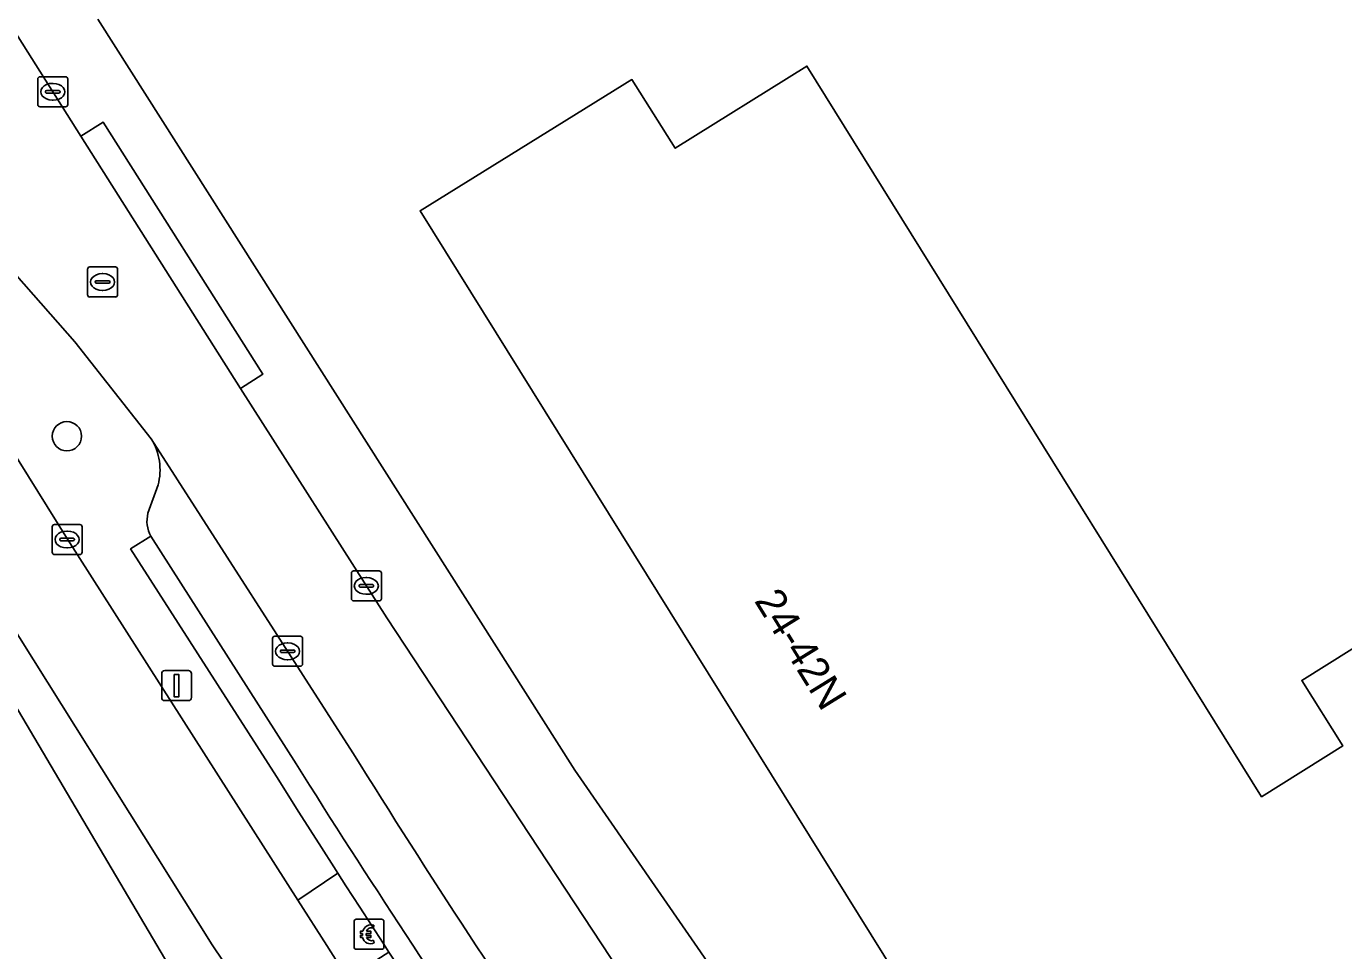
# Model space of a CAD drawing. Extents: x 160377 to 161131, y 383938 to 384853.
# Drawn here: x 160808.52 to 160852.46, y 384044.37 to 384075.18 of the extents above; entities that cross this region are included whole.
import ezdxf

# ---------------------------------------------------------------- set-up
doc = ezdxf.new("R2010")
doc.units = 0
for name, color, linetype in [('IMGEO_Betaalautomaat', 7, 'Continuous'), ('IMGEO_Boom', 7, 'Continuous'), ('IMGEO_Erf', 7, 'Continuous'), ('IMGEO_Groenvoorziening', 7, 'Continuous'), ('IMGEO_Haag', 7, 'Continuous'), ('IMGEO_Kolk', 7, 'Continuous'), ('IMGEO_Lichtmast', 7, 'Continuous'), ('IMGEO_Pand', 7, 'Continuous'), ('IMGEO_Pand_nummerreeks', 7, 'Continuous'), ('IMGEO_Parkeervlak_open', 7, 'Continuous'), ('IMGEO_Rijbaan_lokaal_gesloten', 7, 'Continuous'), ('IMGEO_Rijbaan_lokaal_open', 7, 'Continuous'), ('IMGEO_Rioolput', 7, 'Continuous'), ('IMGEO_Voetpad_open', 7, 'Continuous')]:
    doc.layers.add(name, color=color, linetype=linetype)

msp = doc.modelspace()

# ---------------------------------------------------------------- linework, layer by layer
at = {"layer": 'IMGEO_Betaalautomaat'}
for p, q in [((160819.452, 384044.488), (160819.452, 384045.329)), ((160819.452, 384045.329), (160819.452, 384044.488)), ((160819.527, 384045.412), (160820.368, 384045.412)), ((160820.368, 384045.412), (160819.527, 384045.412)), ((160820.114, 384045.217), (160820.097, 384045.117)), ((160820.451, 384045.338), (160820.451, 384044.497)), ((160820.451, 384044.497), (160820.451, 384045.338)), ((160819.735, 384044.876), (160819.735, 384044.944)), ((160819.856, 384044.944), (160819.856, 384044.876)), ((160820.377, 384044.413), (160819.536, 384044.413)), ((160819.536, 384044.413), (160820.377, 384044.413)), ((160820.101, 384044.711), (160820.123, 384044.624))]:
    msp.add_line(p, q, dxfattribs=at)
for points in [[(160819.735, 384044.944), (160819.666, 384044.944), (160819.666, 384045.013), (160819.745, 384045.013)], [(160819.74, 384044.807), (160819.666, 384044.807), (160819.666, 384044.876), (160819.735, 384044.876)], [(160819.867, 384045.013), (160820.014, 384045.013), (160820.014, 384044.944), (160819.856, 384044.944)], [(160819.856, 384044.876), (160820.014, 384044.876), (160820.014, 384044.807), (160819.87, 384044.807)]]:
    msp.add_lwpolyline(points, dxfattribs=at)
for centre, radius, start, end in [((160819.53, 384045.335), 0.0779, 92.4484, 184.2845), ((160819.53, 384045.335), 0.0779, 92.4484, 184.2845), ((160820.028, 384044.937), 0.293, 73.014, 165.0139), ((160820.374, 384045.335), 0.0779, 2.4484, 94.2845), ((160820.374, 384045.335), 0.0779, 2.4484, 94.2845), ((160820.001, 384044.862), 0.267, 191.8096, 297.0389), ((160820.034, 384044.95), 0.179, 69.3236, 159.5683), ((160820.034, 384044.877), 0.179, 202.7625, 291.8693), ((160819.53, 384044.491), 0.0779, 182.4484, 274.2845), ((160819.53, 384044.491), 0.0779, 182.4484, 274.2845), ((160820.374, 384044.491), 0.0779, 272.4484, 4.2845), ((160820.374, 384044.491), 0.0779, 272.4484, 4.2845)]:
    msp.add_arc(centre, radius, start, end, dxfattribs=at)
at = {"layer": 'IMGEO_Boom'}
msp.add_circle((160809.876, 384061.518), 0.489, dxfattribs=at)
at = {"layer": 'IMGEO_Erf'}
msp.add_lwpolyline([(160810.903, 384075.416), (160826.814, 384050.384), (160839.008, 384032.761), (160850.763, 384017.327), (160864.866, 384000), (160884.176, 383976.276)], dxfattribs=at)
msp.add_lwpolyline([(160865.023, 384046.232), (160858.528, 384042.194), (160860.904, 384038.386), (160856.823, 384035.82), (160852.59, 384033.159), (160846.415, 384029.308), (160842.556, 384035.497), (160821.656, 384069.036), (160825.909, 384071.667), (160828.723, 384073.409), (160830.164, 384071.117), (160834.558, 384073.858), (160849.721, 384049.496), (160852.429, 384051.192), (160851.059, 384053.378), (160857.909, 384057.668)], close=True, dxfattribs=at)
at = {"layer": 'IMGEO_Groenvoorziening'}
for points in [[(160812.691, 384061.43), (160810.137, 384064.666), (160805.922, 384069.453), (160804.909, 384070.605), (160802.895, 384069.303), (160804.996, 384065.946), (160809.892, 384058.082), (160817.58, 384046.047), (160818.91, 384046.954), (160818.774, 384047.165), (160818.366, 384047.804), (160817.615, 384048.987), (160816.869, 384050.174)], [(160812.581, 384058.952), (160812.918, 384059.892)], [(160816.869, 384050.174), (160812.001, 384057.76), (160812.681, 384058.185)]]:
    msp.add_lwpolyline(points, dxfattribs=at)
for centre, radius, start, end in [((160810.993, 384060.394), 1.989, 345.3915, 31.4003), ((160813.574, 384058.692), 1.027, 165.3075, 209.549)]:
    msp.add_arc(centre, radius, start, end, dxfattribs=at)
at = {"layer": 'IMGEO_Haag'}
for points in [[(160812.691, 384061.43), (160810.137, 384064.666), (160805.922, 384069.453), (160804.909, 384070.605), (160802.895, 384069.303), (160804.996, 384065.946), (160809.892, 384058.082), (160817.58, 384046.047), (160818.91, 384046.954), (160818.774, 384047.165), (160818.366, 384047.804), (160817.615, 384048.987), (160816.869, 384050.174), (160812.001, 384057.76), (160812.681, 384058.185)], [(160812.581, 384058.952), (160812.918, 384059.892)]]:
    msp.add_lwpolyline(points, dxfattribs=at)
for centre, radius, start, end in [((160810.993, 384060.394), 1.989, 345.3915, 31.4003), ((160813.574, 384058.692), 1.027, 165.3075, 209.549)]:
    msp.add_arc(centre, radius, start, end, dxfattribs=at)
at = {"layer": 'IMGEO_Kolk'}
for p, q in [((160808.905, 384072.575), (160808.905, 384073.427)), ((160808.98, 384073.501), (160809.832, 384073.501)), ((160809.906, 384073.427), (160809.906, 384072.575)), ((160809.164, 384072.995), (160809.164, 384073.007)), ((160809.602, 384072.958), (160809.204, 384072.958)), ((160809.207, 384073.044), (160809.605, 384073.044)), ((160809.393, 384073.281), (160809.418, 384073.281)), ((160809.648, 384073.007), (160809.648, 384072.995)), ((160809.832, 384072.501), (160808.98, 384072.501)), ((160809.416, 384072.721), (160809.391, 384072.721)), ((160809.384, 384057.647), (160809.384, 384058.499)), ((160809.459, 384058.573), (160810.311, 384058.573)), ((160810.385, 384058.499), (160810.385, 384057.647)), ((160809.643, 384058.067), (160809.643, 384058.079)), ((160810.081, 384058.03), (160809.683, 384058.03)), ((160809.686, 384058.116), (160810.084, 384058.116)), ((160809.872, 384058.353), (160809.897, 384058.353)), ((160810.127, 384058.079), (160810.127, 384058.067)), ((160810.311, 384057.573), (160809.459, 384057.573)), ((160809.895, 384057.793), (160809.87, 384057.793)), ((160819.363, 384056.101), (160819.363, 384056.953)), ((160819.438, 384057.027), (160820.29, 384057.027)), ((160819.851, 384056.807), (160819.876, 384056.807)), ((160820.364, 384056.953), (160820.364, 384056.101)), ((160819.622, 384056.521), (160819.622, 384056.533)), ((160820.06, 384056.484), (160819.662, 384056.484)), ((160819.665, 384056.57), (160820.063, 384056.57)), ((160819.874, 384056.247), (160819.849, 384056.247)), ((160820.106, 384056.533), (160820.106, 384056.521)), ((160820.29, 384056.027), (160819.438, 384056.027)), ((160816.737, 384053.921), (160816.737, 384054.773)), ((160816.812, 384054.847), (160817.664, 384054.847)), ((160817.225, 384054.627), (160817.25, 384054.627)), ((160817.738, 384054.773), (160817.738, 384053.921)), ((160816.996, 384054.341), (160816.996, 384054.353)), ((160817.434, 384054.304), (160817.036, 384054.304)), ((160817.039, 384054.39), (160817.437, 384054.39)), ((160817.248, 384054.067), (160817.223, 384054.067)), ((160817.48, 384054.353), (160817.48, 384054.341)), ((160817.664, 384053.847), (160816.812, 384053.847))]:
    msp.add_line(p, q, dxfattribs=at)
for points in [[(160808.905, 384072.575), (160808.905, 384073.427)], [(160808.98, 384073.501), (160809.832, 384073.501)], [(160809.906, 384073.427), (160809.906, 384072.575)], [(160809.832, 384072.501), (160808.98, 384072.501)], [(160809.384, 384057.647), (160809.384, 384058.499)], [(160809.459, 384058.573), (160810.311, 384058.573)], [(160810.385, 384058.499), (160810.385, 384057.647)], [(160810.311, 384057.573), (160809.459, 384057.573)], [(160819.363, 384056.101), (160819.363, 384056.953)], [(160819.438, 384057.027), (160820.29, 384057.027)], [(160820.364, 384056.953), (160820.364, 384056.101)], [(160820.29, 384056.027), (160819.438, 384056.027)], [(160816.737, 384053.921), (160816.737, 384054.773)], [(160816.812, 384054.847), (160817.664, 384054.847)], [(160817.738, 384054.773), (160817.738, 384053.921)], [(160817.664, 384053.847), (160816.812, 384053.847)]]:
    msp.add_lwpolyline(points, dxfattribs=at)
for centre, radius, start, end in [((160808.982, 384073.425), 0.0765, 91.552, 178.448), ((160808.982, 384073.425), 0.0765, 91.552, 178.448), ((160809.83, 384073.425), 0.0765, 1.552, 88.448), ((160809.83, 384073.425), 0.0765, 1.552, 88.448), ((160809.204, 384073.004), 0.0403, 85.8775, 175.7526), ((160809.201, 384072.994), 0.0366, 178.938, 274.7102), ((160809.605, 384073.001), 0.043, 264.8664, 352.4533), ((160809.609, 384073.006), 0.0386, 1.7309, 96.639), ((160808.982, 384072.577), 0.0765, 181.552, 268.448), ((160808.982, 384072.577), 0.0765, 181.552, 268.448), ((160809.83, 384072.577), 0.0765, 271.552, 358.448), ((160809.83, 384072.577), 0.0765, 271.552, 358.448), ((160809.461, 384058.497), 0.0765, 91.552, 178.448), ((160809.461, 384058.497), 0.0765, 91.552, 178.448), ((160810.309, 384058.497), 0.0765, 1.552, 88.448), ((160810.309, 384058.497), 0.0765, 1.552, 88.448), ((160809.683, 384058.076), 0.0403, 85.8775, 175.7526), ((160809.68, 384058.066), 0.0366, 178.938, 274.7102), ((160810.084, 384058.073), 0.043, 264.8664, 352.4533), ((160810.088, 384058.078), 0.0386, 1.7309, 96.639), ((160809.461, 384057.649), 0.0765, 181.552, 268.448), ((160809.461, 384057.649), 0.0765, 181.552, 268.448), ((160810.309, 384057.649), 0.0765, 271.552, 358.448), ((160810.309, 384057.649), 0.0765, 271.552, 358.448), ((160819.44, 384056.951), 0.0765, 91.552, 178.448), ((160819.44, 384056.951), 0.0765, 91.552, 178.448), ((160820.288, 384056.951), 0.0765, 1.552, 88.448), ((160820.288, 384056.951), 0.0765, 1.552, 88.448), ((160819.662, 384056.53), 0.0403, 85.8775, 175.7526), ((160819.659, 384056.52), 0.0366, 178.938, 274.7102), ((160820.063, 384056.527), 0.043, 264.8664, 352.4533), ((160820.067, 384056.532), 0.0386, 1.7309, 96.639), ((160819.44, 384056.103), 0.0765, 181.552, 268.448), ((160819.44, 384056.103), 0.0765, 181.552, 268.448), ((160820.288, 384056.103), 0.0765, 271.552, 358.448), ((160820.288, 384056.103), 0.0765, 271.552, 358.448), ((160816.814, 384054.771), 0.0765, 91.552, 178.448), ((160816.814, 384054.771), 0.0765, 91.552, 178.448), ((160817.662, 384054.771), 0.0765, 1.552, 88.448), ((160817.662, 384054.771), 0.0765, 1.552, 88.448), ((160817.036, 384054.35), 0.0403, 85.8775, 175.7526), ((160817.033, 384054.34), 0.0366, 178.938, 274.7102), ((160817.437, 384054.347), 0.043, 264.8664, 352.4533), ((160817.441, 384054.352), 0.0386, 1.7309, 96.639), ((160816.814, 384053.923), 0.0765, 181.552, 268.448), ((160816.814, 384053.923), 0.0765, 181.552, 268.448), ((160817.662, 384053.923), 0.0765, 271.552, 358.448), ((160817.662, 384053.923), 0.0765, 271.552, 358.448)]:
    msp.add_arc(centre, radius, start, end, dxfattribs=at)
for centre, major_axis, ratio, start_param, end_param in [((160809.392, 384073.001), (-0.387, 0.002), 0.722429, 4.712389, 7.853982), ((160809.417, 384073.001), (-0.39, 0.002), 0.717154, 1.570796, 4.712389), ((160809.871, 384058.073), (-0.387, 0.002), 0.722429, 4.712389, 7.853982), ((160809.896, 384058.073), (-0.39, 0.002), 0.717154, 1.570796, 4.712389), ((160819.85, 384056.527), (-0.387, 0.002), 0.722429, 4.712389, 7.853982), ((160819.875, 384056.527), (-0.39, 0.002), 0.717154, 1.570796, 4.712389), ((160817.224, 384054.347), (-0.387, 0.002), 0.722429, 4.712389, 7.853982), ((160817.249, 384054.347), (-0.39, 0.002), 0.717154, 1.570796, 4.712389)]:
    msp.add_ellipse(centre, major_axis=major_axis, ratio=ratio, start_param=start_param, end_param=end_param, dxfattribs=at)
at = {"layer": 'IMGEO_Lichtmast'}
for p, q in [((160813.039, 384052.803), (160813.039, 384053.603)), ((160813.039, 384053.603), (160813.039, 384052.803)), ((160813.139, 384053.703), (160813.929, 384053.703)), ((160813.929, 384053.703), (160813.139, 384053.703)), ((160814.029, 384053.603), (160814.029, 384052.803)), ((160814.029, 384052.803), (160814.029, 384053.603)), ((160813.929, 384052.703), (160813.139, 384052.703)), ((160813.139, 384052.703), (160813.929, 384052.703))]:
    msp.add_line(p, q, dxfattribs=at)
msp.add_lwpolyline([(160813.459, 384053.578), (160813.609, 384053.578), (160813.609, 384052.828), (160813.459, 384052.828), (160813.459, 384053.578)], dxfattribs=at)
for centre, start, end in [((160813.139, 384053.603), 90, 180), ((160813.139, 384053.603), 90, 180), ((160813.929, 384053.603), 0, 90), ((160813.929, 384053.603), 360, 90), ((160813.139, 384052.803), 180, 270), ((160813.139, 384052.803), 180, 270), ((160813.929, 384052.803), 270, 0), ((160813.929, 384052.803), 270, 0)]:
    msp.add_arc(centre, 0.1, start, end, dxfattribs=at)
at = {"layer": 'IMGEO_Pand'}
msp.add_lwpolyline([(160852.59, 384033.159), (160856.823, 384035.82), (160860.904, 384038.386), (160858.528, 384042.194), (160865.023, 384046.232), (160857.909, 384057.668), (160851.059, 384053.378), (160852.429, 384051.192), (160849.721, 384049.496), (160834.558, 384073.858), (160830.164, 384071.117), (160828.723, 384073.409), (160825.909, 384071.667), (160821.656, 384069.036), (160842.556, 384035.497), (160846.415, 384029.308)], close=True, dxfattribs=at)
at = {"layer": 'IMGEO_Parkeervlak_open'}
for points in [[(160819.416, 384050.957), (160812.691, 384061.43)], [(160812.918, 384059.892), (160812.581, 384058.952)], [(160812.681, 384058.185), (160817.519, 384050.595)]]:
    msp.add_lwpolyline(points, dxfattribs=at)
for centre, radius, start, end in [((160810.993, 384060.394), 1.989, 345.3915, 31.4003), ((160813.574, 384058.692), 1.027, 165.3075, 209.549), ((161100.524, 384226.279), 331.299, 211.95105, 216.92054), ((161126.395, 384245.165), 365.05, 212.20811, 216.45318)]:
    msp.add_arc(centre, radius, start, end, dxfattribs=at)
at = {"layer": 'IMGEO_Rijbaan_lokaal_gesloten'}
for points in [[(160770.19, 384116.828), (160821.298, 384030.284), (160878.693, 383959.094), (160880.365, 383956.615), (160881.978, 383957.461), (160882.487, 383957.728), (160854.954, 383990.458), (160837.19, 384012.568), (160828.849, 384023.623), (160817.937, 384039.793), (160814.718, 384044.564), (160806.475, 384057.701), (160799.553, 384068.733), (160788.358, 384088.753), (160780.528, 384102.757), (160774.602, 384112.332), (160771.363, 384117.566), (160770.19, 384116.828)], [(160819.619, 384042.861), (160819.24, 384043.449), (160818.547, 384044.534), (160817.58, 384046.047), (160809.892, 384058.082), (160804.996, 384065.946), (160802.895, 384069.303), (160801.326, 384071.991), (160800.066, 384074.213), (160790.43, 384091.244)], [(160788.358, 384088.753), (160799.553, 384068.733), (160806.475, 384057.701), (160814.718, 384044.564), (160817.937, 384039.793), (160828.849, 384023.623), (160837.19, 384012.568), (160854.954, 383990.458), (160882.487, 383957.728), (160885.508, 383959.312), (160880.982, 383964.845), (160858.526, 383991.75), (160856.938, 383993.684), (160855.619, 383995.29), (160854.043, 383997.209), (160851.755, 384000), (160845.793, 384007.362), (160837.331, 384018.162)]]:
    msp.add_lwpolyline(points, dxfattribs=at)
at = {"layer": 'IMGEO_Rijbaan_lokaal_open'}
for points in [[(160820.547, 384055.466), (160815.664, 384063.109), (160810.34, 384071.52), (160801.966, 384084.783), (160799.763, 384083.298)], [(160803.297, 384072.439), (160804.909, 384070.605), (160805.922, 384069.453), (160810.137, 384064.666), (160812.691, 384061.43), (160819.416, 384050.957)], [(160860.596, 383998.928), (160859.756, 384000), (160857.007, 384003.51), (160858.144, 384004.459), (160847.298, 384017.744), (160846.289, 384019.065), (160840.039, 384027.278), (160829.481, 384041.892), (160820.547, 384055.466)]]:
    msp.add_lwpolyline(points, dxfattribs=at)
msp.add_arc((161100.524, 384226.279), 331.299, 211.95105, 216.92054, dxfattribs=at)
at = {"layer": 'IMGEO_Rioolput'}
for p, q in [((160810.641, 384067.159), (160811.493, 384067.159)), ((160810.566, 384066.233), (160810.566, 384067.085)), ((160811.054, 384066.939), (160811.079, 384066.939)), ((160811.567, 384067.085), (160811.567, 384066.233)), ((160810.825, 384066.653), (160810.825, 384066.665)), ((160811.263, 384066.616), (160810.865, 384066.616)), ((160810.868, 384066.702), (160811.266, 384066.702)), ((160811.077, 384066.379), (160811.052, 384066.379)), ((160811.309, 384066.665), (160811.309, 384066.653)), ((160811.493, 384066.159), (160810.641, 384066.159))]:
    msp.add_line(p, q, dxfattribs=at)
for points in [[(160810.641, 384067.159), (160811.493, 384067.159)], [(160810.566, 384066.233), (160810.566, 384067.085)], [(160811.567, 384067.085), (160811.567, 384066.233)], [(160811.493, 384066.159), (160810.641, 384066.159)]]:
    msp.add_lwpolyline(points, dxfattribs=at)
for centre, radius, start, end in [((160810.643, 384067.083), 0.0765, 91.552, 178.448), ((160810.643, 384067.083), 0.0765, 91.552, 178.448), ((160811.491, 384067.083), 0.0765, 1.552, 88.448), ((160811.491, 384067.083), 0.0765, 1.552, 88.448), ((160810.865, 384066.662), 0.0403, 85.8775, 175.7526), ((160810.862, 384066.652), 0.0366, 178.938, 274.7102), ((160811.266, 384066.659), 0.043, 264.8664, 352.4533), ((160811.27, 384066.664), 0.0386, 1.7309, 96.639), ((160810.643, 384066.235), 0.0765, 181.552, 268.448), ((160810.643, 384066.235), 0.0765, 181.552, 268.448), ((160811.491, 384066.235), 0.0765, 271.552, 358.448), ((160811.491, 384066.235), 0.0765, 271.552, 358.448)]:
    msp.add_arc(centre, radius, start, end, dxfattribs=at)
for centre, major_axis, ratio, start_param, end_param in [((160811.053, 384066.659), (-0.387, 0.002), 0.722429, 4.712389, 7.853982), ((160811.078, 384066.659), (-0.39, 0.002), 0.717154, 1.570796, 4.712389)]:
    msp.add_ellipse(centre, major_axis=major_axis, ratio=ratio, start_param=start_param, end_param=end_param, dxfattribs=at)
at = {"layer": 'IMGEO_Voetpad_open'}
for points in [[(160801.966, 384084.783), (160810.34, 384071.52), (160811.084, 384071.991), (160816.406, 384063.584), (160815.664, 384063.109), (160820.547, 384055.466), (160829.481, 384041.892), (160840.039, 384027.278), (160840.756, 384027.824), (160847.006, 384019.612), (160846.289, 384019.065), (160847.298, 384017.744), (160858.144, 384004.459), (160861.785, 384000), (160882.172, 383975.03), (160884.176, 383976.276), (160864.866, 384000), (160850.763, 384017.327), (160839.008, 384032.761), (160826.814, 384050.384), (160810.903, 384075.416)], [(160817.519, 384050.595), (160812.681, 384058.185), (160812.001, 384057.76), (160816.869, 384050.174), (160817.615, 384048.987), (160818.366, 384047.804), (160818.774, 384047.165), (160818.91, 384046.954), (160819.184, 384046.527), (160819.414, 384046.171), (160819.644, 384045.814), (160820.425, 384044.614), (160820.617, 384044.321), (160820.969, 384043.783)]]:
    msp.add_lwpolyline(points, dxfattribs=at)
for points in [[(160815.664, 384063.109), (160816.406, 384063.584), (160811.084, 384071.991), (160810.34, 384071.52)], [(160819.644, 384045.814), (160819.414, 384046.171), (160819.184, 384046.527), (160818.91, 384046.954), (160817.58, 384046.047), (160818.547, 384044.534), (160819.24, 384043.449), (160819.654, 384043.706), (160820.617, 384044.321), (160820.425, 384044.614)]]:
    msp.add_lwpolyline(points, close=True, dxfattribs=at)
msp.add_arc((161126.395, 384245.165), 365.05, 212.20811, 216.45318, dxfattribs=at)

# ---------------------------------------------------------------- texts
at = {"layer": 'IMGEO_Pand_nummerreeks'}
msp.add_text('24-42N', height=1, rotation=301.6779, dxfattribs=at).set_placement((160832.783, 384056.032))

doc.saveas('drawing.dxf')
